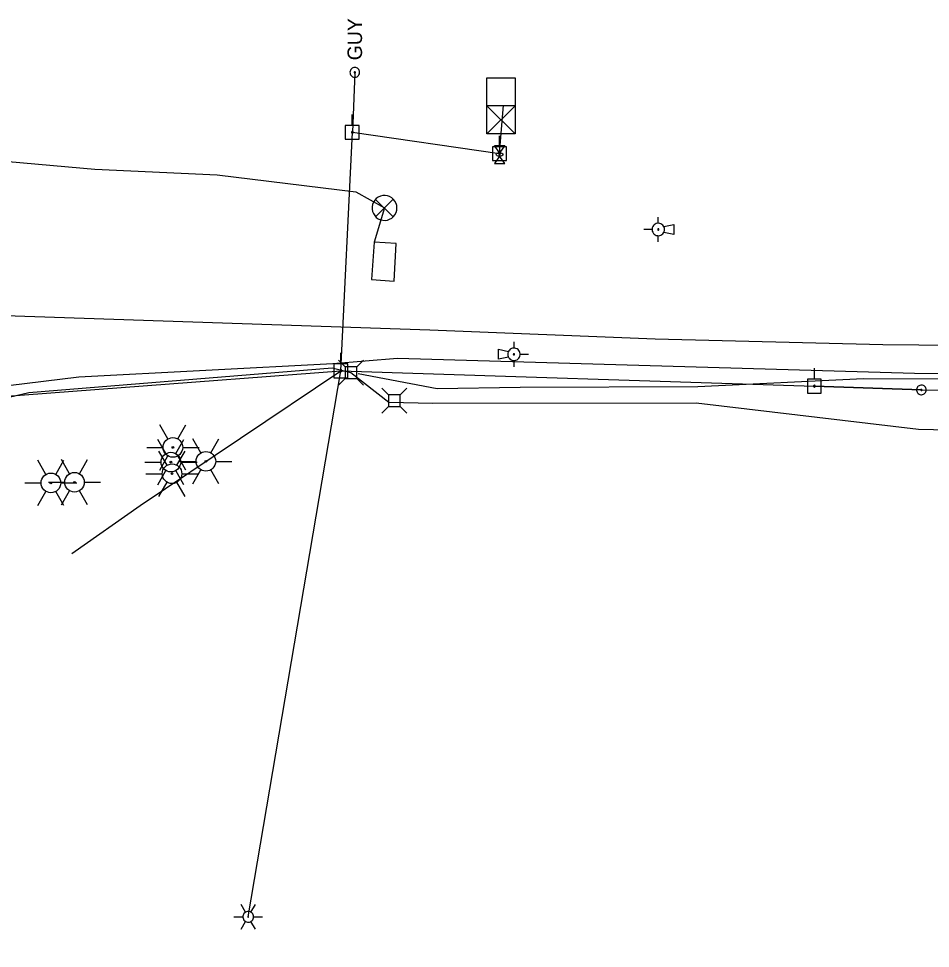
# Model space of a CAD drawing. Extents: x 596028 to 606371, y 330010 to 403088.
# Drawn here: x 603232.2 to 603473.7, y 365947.3 to 366193.6 of the extents above; entities that cross this region are included whole.
import ezdxf

# ---------------------------------------------------------------- set-up
doc = ezdxf.new("R2010")
doc.units = 0
for name, color, linetype in [('E_LTG', 7, 'Continuous'), ('E_RR_Utility', 7, 'Continuous'), ('E_SIG', 7, 'Continuous'), ('E_SIG_Conduit', 7, 'Continuous'), ('E_SIG_Loops', 7, 'Continuous'), ('E_UTL_AG', 7, 'Continuous'), ('E_UTL_E_Bold', 7, 'Continuous'), ('E_UTL_E_UG', 7, 'Continuous'), ('E_UTL_EGuyPole', 7, 'Continuous'), ('E_UTL_EGuyWire', 7, 'Continuous'), ('E_UTL_EPowerPole', 7, 'Continuous'), ('E_UTL_G_UG', 7, 'Continuous'), ('E_UTL_Overhead', 7, 'Continuous'), ('E_UTL_T', 7, 'Continuous'), ('E_UTL_T_UG', 7, 'Continuous')]:
    doc.layers.add(name, color=color, linetype=linetype)

# ---------------------------------------------------------------- blocks, each defined once
blk = doc.blocks.new('MTR')
at = {"layer": 'E_UTL_AG'}
for points in [[(-11.4, 19.8), (11.4, 19.8), (0, 3.8)], [(-11.4, -19.8), (11.4, -19.8), (0, -3.8)]]:
    blk.add_lwpolyline(points, close=True, dxfattribs=at)
blk.add_ellipse((0, 0), major_axis=(7.62, 0), ratio=0.5, dxfattribs=at)
blk = doc.blocks.new('_U262')
at = {"layer": 'E_UTL_E_Bold', "xscale": 0.005080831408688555, "yscale": 0.005080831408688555}
blk.add_blockref('MTR', (0, 0), dxfattribs=at)

msp = doc.modelspace()

# ---------------------------------------------------------------- linework, layer by layer
at = {"layer": 'E_LTG'}
for points in [[(603271.78, 366082.25), (603269.62, 366086)], [(603274.38, 366082.25), (603276.55, 366086)], [(603271.25, 366078.36), (603269.09, 366082.11)], [(603273.85, 366078.36), (603276.01, 366082.11)], [(603280.52, 366078.57), (603278.35, 366082.32)], [(603283.12, 366078.57), (603285.28, 366082.32)], [(603266.15, 366080), (603270.48, 366080)], [(603271.56, 366075.29), (603269.39, 366079.04)], [(603274.16, 366075.29), (603276.32, 366079.04)], [(603275.68, 366080), (603280.01, 366080)], [(603239.47, 366072.86), (603237.3, 366076.61)], [(603242.07, 366072.86), (603244.23, 366076.61)], [(603245.73, 366073.03), (603243.56, 366076.78)], [(603248.33, 366073.03), (603250.49, 366076.78)], [(603269.62, 366074), (603271.78, 366077.75)], [(603276.55, 366074), (603274.38, 366077.75)], [(603265.62, 366076.11), (603269.95, 366076.11)], [(603274.89, 366076.32), (603279.22, 366076.32)], [(603275.15, 366076.11), (603279.48, 366076.11)], [(603284.41, 366076.32), (603288.74, 366076.32)], [(603265.93, 366073.04), (603270.26, 366073.04)], [(603269.09, 366070.11), (603271.25, 366073.86)], [(603276.01, 366070.11), (603273.85, 366073.86)], [(603275.46, 366073.04), (603279.79, 366073.04)], [(603278.35, 366070.32), (603280.52, 366074.06)], [(603285.28, 366070.32), (603283.12, 366074.06)], [(603233.84, 366070.61), (603238.17, 366070.61)], [(603240.1, 366070.78), (603244.43, 366070.78)], [(603243.36, 366070.61), (603247.69, 366070.61)], [(603249.62, 366070.78), (603253.95, 366070.78)], [(603269.39, 366067.04), (603271.56, 366070.79)], [(603276.32, 366067.04), (603274.16, 366070.79)], [(603237.3, 366064.61), (603239.47, 366068.36)], [(603244.23, 366064.61), (603242.07, 366068.36)], [(603243.56, 366064.78), (603245.73, 366068.53)], [(603250.49, 366064.78), (603248.33, 366068.53)], [(603292.32, 365956.89), (603291.13, 365958.95)], [(603293.75, 365956.89), (603294.94, 365958.95)], [(603294.46, 365955.65), (603294.44, 365955.92), (603294.36, 365956.18), (603294.24, 365956.42), (603294.07, 365956.63), (603293.86, 365956.81), (603293.63, 365956.95), (603293.37, 365957.04), (603293.1, 365957.08), (603292.83, 365957.06), (603292.57, 365957), (603292.32, 365956.89), (603292.1, 365956.73), (603291.91, 365956.53), (603291.76, 365956.3), (603291.66, 365956.05), (603291.61, 365955.78), (603291.61, 365955.51), (603291.66, 365955.25), (603291.76, 365954.99), (603291.91, 365954.76), (603292.1, 365954.57), (603292.32, 365954.41), (603292.57, 365954.3), (603292.83, 365954.23), (603293.1, 365954.22), (603293.37, 365954.26), (603293.63, 365954.35), (603293.86, 365954.48), (603294.07, 365954.66), (603294.24, 365954.88), (603294.36, 365955.12), (603294.44, 365955.38), (603294.46, 365955.65)], [(603294.46, 365955.65), (603294.44, 365955.92), (603294.36, 365956.18), (603294.24, 365956.42), (603294.07, 365956.63), (603293.86, 365956.81), (603293.63, 365956.95), (603293.37, 365957.04), (603293.1, 365957.08), (603292.83, 365957.06), (603292.57, 365957), (603292.32, 365956.89), (603292.1, 365956.73), (603291.91, 365956.53), (603291.76, 365956.3), (603291.66, 365956.05), (603291.61, 365955.78), (603291.61, 365955.51), (603291.66, 365955.25), (603291.76, 365954.99), (603291.91, 365954.76), (603292.1, 365954.57), (603292.32, 365954.41), (603292.57, 365954.3), (603292.83, 365954.23), (603293.1, 365954.22), (603293.37, 365954.26), (603293.63, 365954.35), (603293.86, 365954.48), (603294.07, 365954.66), (603294.24, 365954.88), (603294.36, 365955.12), (603294.44, 365955.38), (603294.46, 365955.65)], [(603294.46, 365955.65), (603294.44, 365955.92), (603294.36, 365956.18), (603294.24, 365956.42), (603294.07, 365956.63), (603293.86, 365956.81), (603293.63, 365956.95), (603293.37, 365957.04), (603293.1, 365957.08), (603292.83, 365957.06), (603292.57, 365957), (603292.32, 365956.89), (603292.1, 365956.73), (603291.91, 365956.53), (603291.76, 365956.3), (603291.66, 365956.05), (603291.61, 365955.78), (603291.61, 365955.51), (603291.66, 365955.25), (603291.76, 365954.99), (603291.91, 365954.76), (603292.1, 365954.57), (603292.32, 365954.41), (603292.57, 365954.3), (603292.83, 365954.23), (603293.1, 365954.22), (603293.37, 365954.26), (603293.63, 365954.35), (603293.86, 365954.48), (603294.07, 365954.66), (603294.24, 365954.88), (603294.36, 365955.12), (603294.44, 365955.38), (603294.46, 365955.65)], [(603289.22, 365955.65), (603291.6, 365955.65)], [(603291.13, 365952.35), (603292.32, 365954.41)], [(603293.15, 365955.65), (603293.15, 365955.67), (603293.14, 365955.69), (603293.13, 365955.71), (603293.12, 365955.73), (603293.1, 365955.75), (603293.08, 365955.76), (603293.06, 365955.76), (603293.04, 365955.77), (603293.02, 365955.77), (603292.99, 365955.76), (603292.97, 365955.75), (603292.96, 365955.74), (603292.94, 365955.72), (603292.93, 365955.7), (603292.92, 365955.68), (603292.91, 365955.66), (603292.91, 365955.64), (603292.92, 365955.61), (603292.93, 365955.59), (603292.94, 365955.57), (603292.96, 365955.56), (603292.97, 365955.54), (603292.99, 365955.54), (603293.02, 365955.53), (603293.04, 365955.53), (603293.06, 365955.53), (603293.08, 365955.54), (603293.1, 365955.55), (603293.12, 365955.57), (603293.13, 365955.58), (603293.14, 365955.6), (603293.15, 365955.63), (603293.15, 365955.65)], [(603294.94, 365952.35), (603293.75, 365954.41)], [(603294.46, 365955.65), (603296.84, 365955.65)]]:
    msp.add_lwpolyline(points, dxfattribs=at)
for centre, radius in [((603273.08, 366080), 2.6), ((603273.08, 366080), 2.6), ((603273.08, 366080), 2.6), ((603273.08, 366080), 0.217), ((603272.55, 366076.11), 2.6), ((603272.55, 366076.11), 2.6), ((603272.55, 366076.11), 2.6), ((603281.82, 366076.32), 2.6), ((603281.82, 366076.32), 2.6), ((603281.82, 366076.32), 2.6), ((603272.86, 366073.04), 2.6), ((603272.86, 366073.04), 2.6), ((603272.86, 366073.04), 2.6), ((603272.55, 366076.11), 0.217), ((603281.82, 366076.32), 0.217), ((603240.77, 366070.61), 2.6), ((603240.77, 366070.61), 2.6), ((603240.77, 366070.61), 2.6), ((603247.03, 366070.78), 2.6), ((603247.03, 366070.78), 2.6), ((603247.03, 366070.78), 2.6), ((603272.86, 366073.04), 0.217), ((603240.77, 366070.61), 0.217), ((603247.03, 366070.78), 0.217)]:
    msp.add_circle(centre, radius, dxfattribs=at)
at = {"layer": 'E_RR_Utility'}
for points in [[(603356.27, 366163.09), (603356.27, 366177.94)], [(603356.27, 366177.94), (603363.7, 366177.94)], [(603363.7, 366177.94), (603363.7, 366163.09)], [(603363.7, 366170.51), (603356.27, 366170.51)], [(603356.27, 366170.51), (603363.7, 366163.09)], [(603356.27, 366163.09), (603363.7, 366170.51)], [(603359.98, 366170.51), (603359.98, 366170.51)], [(603363.7, 366163.09), (603356.27, 366163.09)], [(603401.65, 366139.4), (603401.65, 366141.05)], [(603403.3, 366137.75), (603403.27, 366138.06), (603403.18, 366138.37), (603403.04, 366138.64), (603402.85, 366138.89), (603402.61, 366139.1), (603402.34, 366139.25), (603402.04, 366139.36), (603401.73, 366139.4), (603401.42, 366139.39), (603401.11, 366139.31), (603400.83, 366139.18), (603400.57, 366139), (603400.35, 366138.77), (603400.18, 366138.51), (603400.07, 366138.22), (603400.01, 366137.91), (603400.01, 366137.6), (603400.07, 366137.29), (603400.18, 366137), (603400.35, 366136.73), (603400.57, 366136.51), (603400.83, 366136.32), (603401.11, 366136.19), (603401.42, 366136.12), (603401.73, 366136.1), (603402.04, 366136.15), (603402.34, 366136.25), (603402.61, 366136.41), (603402.85, 366136.61), (603403.04, 366136.86), (603403.18, 366137.14), (603403.27, 366137.44), (603403.3, 366137.75)], [(603403.11, 366138.51), (603405.78, 366139.07)], [(603405.78, 366139.07), (603405.78, 366136.43)], [(603400, 366137.75), (603397.82, 366137.75)], [(603401.82, 366137.75), (603401.81, 366137.78), (603401.8, 366137.81), (603401.79, 366137.84), (603401.77, 366137.87), (603401.75, 366137.89), (603401.72, 366137.9), (603401.69, 366137.91), (603401.66, 366137.92), (603401.63, 366137.92), (603401.6, 366137.91), (603401.57, 366137.89), (603401.54, 366137.88), (603401.52, 366137.85), (603401.5, 366137.83), (603401.49, 366137.8), (603401.49, 366137.77), (603401.49, 366137.74), (603401.49, 366137.71), (603401.5, 366137.68), (603401.52, 366137.65), (603401.54, 366137.63), (603401.57, 366137.61), (603401.6, 366137.6), (603401.63, 366137.59), (603401.66, 366137.59), (603401.69, 366137.59), (603401.72, 366137.6), (603401.75, 366137.62), (603401.77, 366137.64), (603401.79, 366137.66), (603401.8, 366137.69), (603401.81, 366137.72), (603401.82, 366137.75)], [(603401.65, 366134.45), (603401.65, 366136.1)], [(603405.78, 366136.43), (603403.11, 366136.99)], [(603361.77, 366104.69), (603361.8, 366104.37), (603361.88, 366104.07), (603362.03, 366103.79), (603362.22, 366103.55), (603362.46, 366103.34), (603362.73, 366103.19), (603363.03, 366103.08), (603363.34, 366103.04), (603363.65, 366103.05), (603363.96, 366103.13), (603364.24, 366103.26), (603364.5, 366103.44), (603364.71, 366103.67), (603364.88, 366103.93), (603365, 366104.22), (603365.06, 366104.53), (603365.06, 366104.84), (603365, 366105.15), (603364.88, 366105.44), (603364.71, 366105.71), (603364.5, 366105.93), (603364.24, 366106.11), (603363.96, 366106.25), (603363.65, 366106.32), (603363.34, 366106.33), (603363.03, 366106.29), (603362.73, 366106.19), (603362.46, 366106.03), (603362.22, 366105.82), (603362.03, 366105.58), (603361.88, 366105.3), (603361.8, 366105), (603361.77, 366104.69)], [(603363.42, 366107.99), (603363.42, 366106.34)], [(603359.29, 366103.37), (603359.29, 366106.01)], [(603359.29, 366106.01), (603361.95, 366105.45)], [(603361.95, 366103.92), (603359.29, 366103.37)], [(603363.25, 366104.69), (603363.25, 366104.65), (603363.26, 366104.62), (603363.28, 366104.6), (603363.3, 366104.57), (603363.32, 366104.55), (603363.35, 366104.54), (603363.38, 366104.53), (603363.41, 366104.52), (603363.44, 366104.52), (603363.47, 366104.53), (603363.5, 366104.54), (603363.52, 366104.56), (603363.55, 366104.58), (603363.56, 366104.61), (603363.57, 366104.64), (603363.58, 366104.67), (603363.58, 366104.7), (603363.57, 366104.73), (603363.56, 366104.76), (603363.55, 366104.79), (603363.52, 366104.81), (603363.5, 366104.83), (603363.47, 366104.84), (603363.44, 366104.85), (603363.41, 366104.85), (603363.38, 366104.85), (603363.35, 366104.84), (603363.32, 366104.82), (603363.3, 366104.8), (603363.28, 366104.78), (603363.26, 366104.75), (603363.25, 366104.72), (603363.25, 366104.69)], [(603365.07, 366104.69), (603367.24, 366104.69)], [(603363.42, 366103.04), (603363.42, 366101.39)]]:
    msp.add_lwpolyline(points, dxfattribs=at)
at = {"layer": 'E_SIG'}
for points in [[(603332.42, 366143.46), (603332.36, 366144.08), (603332.19, 366144.68), (603331.9, 366145.24), (603331.51, 366145.74), (603331.04, 366146.15), (603330.49, 366146.46), (603329.9, 366146.66), (603329.28, 366146.75), (603328.65, 366146.72), (603328.04, 366146.58), (603327.47, 366146.32), (603326.96, 366145.95), (603326.53, 366145.5), (603326.19, 366144.97), (603325.96, 366144.39), (603325.84, 366143.77), (603325.84, 366143.14), (603325.96, 366142.53), (603326.19, 366141.95), (603326.53, 366141.42), (603326.96, 366140.96), (603327.47, 366140.6), (603328.04, 366140.34), (603328.65, 366140.19), (603329.28, 366140.16), (603329.9, 366140.25), (603330.49, 366140.46), (603331.04, 366140.77), (603331.51, 366141.18), (603331.9, 366141.67), (603332.19, 366142.23), (603332.36, 366142.83), (603332.42, 366143.46)], [(603331.39, 366145.79), (603326.78, 366141.14)], [(603326.78, 366145.74), (603331.43, 366141.09)]]:
    msp.add_lwpolyline(points, dxfattribs=at)
at = {"layer": 'E_SIG_Conduit'}
msp.add_lwpolyline([(603109.8, 366162.69), (603137.66, 366161.72), (603197.68, 366158.59), (603252.39, 366153.76), (603284.85, 366152.26), (603321.54, 366147.74), (603329.12, 366143.46)], dxfattribs=at)
at = {"layer": 'E_SIG_Loops'}
msp.add_lwpolyline([(603329.12, 366143.46), (603326.43, 366134.39)], dxfattribs=at)
msp.add_lwpolyline([(603326.43, 366134.39), (603325.69, 366124.52), (603331.71, 366124.1), (603332.22, 366134.05)], close=True, dxfattribs=at)
at = {"layer": 'E_UTL_E_UG'}
msp.add_line((603359.6, 366157.85), (603360.68, 366170.7), dxfattribs=at)
at = {"layer": 'E_UTL_EGuyPole'}
for p, q in [((603321.27, 366179.38), (603320.62, 366163.5)), ((603471.34, 366095.25), (603443.01, 366096.25))]:
    msp.add_line(p, q, dxfattribs=at)
for points in [[(603472.63, 366095.25), (603472.6, 366095.49), (603472.53, 366095.72), (603472.42, 366095.94), (603472.27, 366096.13), (603472.09, 366096.29), (603471.88, 366096.42), (603471.65, 366096.49), (603471.4, 366096.53), (603471.16, 366096.52), (603470.92, 366096.46), (603470.7, 366096.36), (603470.5, 366096.22), (603470.33, 366096.04), (603470.2, 366095.84), (603470.11, 366095.61), (603470.07, 366095.37), (603470.07, 366095.13), (603470.11, 366094.89), (603470.2, 366094.66), (603470.33, 366094.45), (603470.5, 366094.28), (603470.7, 366094.14), (603470.92, 366094.04), (603471.16, 366093.98), (603471.4, 366093.97), (603471.65, 366094), (603471.88, 366094.08), (603472.09, 366094.2), (603472.27, 366094.36), (603472.42, 366094.55), (603472.53, 366094.77), (603472.6, 366095), (603472.63, 366095.25)], [(603471.5, 366095.25), (603471.5, 366095.28), (603471.49, 366095.31), (603471.48, 366095.33), (603471.46, 366095.36), (603471.44, 366095.38), (603471.41, 366095.39), (603471.38, 366095.4), (603471.35, 366095.41), (603471.32, 366095.41), (603471.29, 366095.4), (603471.26, 366095.39), (603471.24, 366095.37), (603471.22, 366095.35), (603471.2, 366095.32), (603471.19, 366095.29), (603471.18, 366095.26), (603471.18, 366095.23), (603471.19, 366095.2), (603471.2, 366095.17), (603471.22, 366095.15), (603471.24, 366095.13), (603471.26, 366095.11), (603471.29, 366095.1), (603471.32, 366095.09), (603471.35, 366095.09), (603471.38, 366095.09), (603471.41, 366095.1), (603471.44, 366095.12), (603471.46, 366095.14), (603471.48, 366095.16), (603471.49, 366095.19), (603471.5, 366095.22), (603471.5, 366095.25)]]:
    msp.add_lwpolyline(points, dxfattribs=at)
at = {"layer": 'E_UTL_EGuyWire'}
for points in [[(603321.27, 366180.66), (603321.03, 366180.64), (603320.79, 366180.57), (603320.58, 366180.46), (603320.38, 366180.3), (603320.22, 366180.12), (603320.1, 366179.91), (603320.02, 366179.68), (603319.99, 366179.44), (603320, 366179.19), (603320.06, 366178.96), (603320.16, 366178.73), (603320.3, 366178.54), (603320.48, 366178.37), (603320.68, 366178.24), (603320.91, 366178.14), (603321.15, 366178.1), (603321.39, 366178.1), (603321.63, 366178.14), (603321.86, 366178.24), (603322.06, 366178.37), (603322.24, 366178.54), (603322.38, 366178.73), (603322.48, 366178.96), (603322.54, 366179.19), (603322.55, 366179.44), (603322.52, 366179.68), (603322.44, 366179.91), (603322.31, 366180.12), (603322.15, 366180.3), (603321.96, 366180.46), (603321.75, 366180.57), (603321.51, 366180.64), (603321.27, 366180.66)], [(603321.27, 366179.54), (603321.24, 366179.53), (603321.21, 366179.52), (603321.18, 366179.51), (603321.16, 366179.49), (603321.14, 366179.47), (603321.12, 366179.44), (603321.11, 366179.41), (603321.11, 366179.38), (603321.11, 366179.35), (603321.12, 366179.32), (603321.13, 366179.3), (603321.15, 366179.27), (603321.17, 366179.25), (603321.2, 366179.23), (603321.22, 366179.22), (603321.25, 366179.22), (603321.28, 366179.22), (603321.31, 366179.22), (603321.34, 366179.23), (603321.37, 366179.25), (603321.39, 366179.27), (603321.41, 366179.3), (603321.42, 366179.32), (603321.43, 366179.35), (603321.43, 366179.38), (603321.42, 366179.41), (603321.41, 366179.44), (603321.4, 366179.47), (603321.38, 366179.49), (603321.36, 366179.51), (603321.33, 366179.52), (603321.3, 366179.53), (603321.27, 366179.54)]]:
    msp.add_lwpolyline(points, dxfattribs=at)
at = {"layer": 'E_UTL_EPowerPole'}
for points in [[(603320.59, 366165.34), (603320.59, 366168.25)], [(603322.44, 366165.34), (603318.75, 366165.34)], [(603318.75, 366165.34), (603318.75, 366161.65)], [(603322.44, 366161.65), (603322.44, 366165.34)], [(603320.86, 366163.5), (603320.86, 366163.54), (603320.84, 366163.59), (603320.82, 366163.63), (603320.8, 366163.66), (603320.76, 366163.69), (603320.72, 366163.71), (603320.68, 366163.73), (603320.63, 366163.74), (603320.59, 366163.73), (603320.55, 366163.72), (603320.5, 366163.7), (603320.47, 366163.68), (603320.44, 366163.64), (603320.41, 366163.61), (603320.39, 366163.56), (603320.39, 366163.52), (603320.39, 366163.47), (603320.39, 366163.43), (603320.41, 366163.39), (603320.44, 366163.35), (603320.47, 366163.32), (603320.5, 366163.29), (603320.55, 366163.27), (603320.59, 366163.26), (603320.63, 366163.26), (603320.68, 366163.27), (603320.72, 366163.28), (603320.76, 366163.3), (603320.8, 366163.33), (603320.82, 366163.37), (603320.84, 366163.41), (603320.86, 366163.45), (603320.86, 366163.5)], [(603318.75, 366161.65), (603322.44, 366161.65)], [(603359.57, 366159.69), (603359.57, 366162.6)], [(603361.42, 366159.69), (603357.73, 366159.69)], [(603357.73, 366159.69), (603357.73, 366156)], [(603359.84, 366157.85), (603359.84, 366157.89), (603359.83, 366157.93), (603359.8, 366157.97), (603359.78, 366158.01), (603359.74, 366158.04), (603359.7, 366158.06), (603359.66, 366158.08), (603359.62, 366158.08), (603359.57, 366158.08), (603359.53, 366158.07), (603359.48, 366158.05), (603359.45, 366158.03), (603359.42, 366157.99), (603359.39, 366157.95), (603359.38, 366157.91), (603359.37, 366157.87), (603359.37, 366157.82), (603359.38, 366157.78), (603359.39, 366157.74), (603359.42, 366157.7), (603359.45, 366157.66), (603359.48, 366157.64), (603359.53, 366157.62), (603359.57, 366157.61), (603359.62, 366157.61), (603359.66, 366157.61), (603359.7, 366157.63), (603359.74, 366157.65), (603359.78, 366157.68), (603359.8, 366157.72), (603359.83, 366157.76), (603359.84, 366157.8), (603359.84, 366157.85)], [(603361.42, 366156), (603361.42, 366159.69)], [(603357.73, 366156), (603361.42, 366156)], [(603317.57, 366102.18), (603317.57, 366105.09)], [(603319.41, 366102.18), (603315.72, 366102.18)], [(603315.72, 366102.18), (603315.72, 366098.49)], [(603319.41, 366098.49), (603319.41, 366102.18)], [(603317.84, 366100.34), (603317.83, 366100.38), (603317.82, 366100.42), (603317.8, 366100.46), (603317.77, 366100.5), (603317.74, 366100.53), (603317.7, 366100.55), (603317.66, 366100.57), (603317.61, 366100.57), (603317.57, 366100.57), (603317.52, 366100.56), (603317.48, 366100.54), (603317.44, 366100.52), (603317.41, 366100.48), (603317.39, 366100.45), (603317.37, 366100.4), (603317.36, 366100.36), (603317.36, 366100.31), (603317.37, 366100.27), (603317.39, 366100.23), (603317.41, 366100.19), (603317.44, 366100.16), (603317.48, 366100.13), (603317.52, 366100.11), (603317.57, 366100.1), (603317.61, 366100.1), (603317.66, 366100.1), (603317.7, 366100.12), (603317.74, 366100.14), (603317.77, 366100.17), (603317.8, 366100.21), (603317.82, 366100.25), (603317.83, 366100.29), (603317.84, 366100.34)], [(603442.98, 366098.09), (603442.98, 366101)], [(603315.72, 366098.49), (603319.41, 366098.49)], [(603444.82, 366098.09), (603441.13, 366098.09)], [(603441.13, 366098.09), (603441.13, 366094.4)], [(603443.25, 366096.25), (603443.24, 366096.29), (603443.23, 366096.34), (603443.21, 366096.38), (603443.18, 366096.41), (603443.15, 366096.44), (603443.11, 366096.46), (603443.06, 366096.48), (603443.02, 366096.49), (603442.97, 366096.48), (603442.93, 366096.47), (603442.89, 366096.45), (603442.85, 366096.43), (603442.82, 366096.4), (603442.8, 366096.36), (603442.78, 366096.31), (603442.77, 366096.27), (603442.77, 366096.22), (603442.78, 366096.18), (603442.8, 366096.14), (603442.82, 366096.1), (603442.85, 366096.07), (603442.89, 366096.04), (603442.93, 366096.02), (603442.97, 366096.01), (603443.02, 366096.01), (603443.06, 366096.02), (603443.11, 366096.03), (603443.15, 366096.05), (603443.18, 366096.08), (603443.21, 366096.12), (603443.23, 366096.16), (603443.24, 366096.2), (603443.25, 366096.25)], [(603444.82, 366094.4), (603444.82, 366098.09)], [(603441.13, 366094.4), (603444.82, 366094.4)]]:
    msp.add_lwpolyline(points, dxfattribs=at)
at = {"layer": 'E_UTL_G_UG'}
msp.add_lwpolyline([(602064.65, 366129.33), (602159.75, 366129.18), (602186.46, 366129.51), (602351.38, 366125.7), (602670.13, 366121.01), (602772.38, 366123.19), (602906.89, 366119.45), (603193.33, 366116.32), (603228.66, 366114.99), (603341.11, 366111.13), (603400.82, 366108.8), (603461.16, 366107.3), (603499.17, 366106.9), (603544.47, 366106.13), (603614.76, 366105.01), (603698.76, 366104.03), (603783.07, 366102.8), (603815.22, 366102.1), (603848.85, 366101.72), (603872.94, 366101.46), (603913.18, 366100.92), (604019.09, 366099.63), (604048.66, 366099.45), (604073.49, 366098.99)], dxfattribs=at)
at = {"layer": 'E_UTL_Overhead'}
msp.add_line((603293.03, 365955.65), (603317.6, 366100.34), dxfattribs=at)
for points in [[(603317.6, 366100.34), (603320.62, 366163.5), (603359.6, 366157.85)], [(601249.7, 366078.68), (601344.65, 366080.23), (601543.43, 366080.93), (601669.7, 366081.28), (601780.71, 366081.68), (601890.31, 366081.76), (601961.16, 366077.77), (602036.2, 366067.33), (602181.58, 366085.08), (602296.72, 366081.44), (602344.56, 366079.52), (602371.94, 366078.93), (602585.07, 366035.91), (602953.71, 366030.37), (603201.09, 366091.48), (603317.6, 366100.34), (603443.01, 366096.25), (603471.34, 366095.25), (603557.26, 366094.43), (603700.38, 366092.15), (603857.89, 366090.59), (604035.11, 366088.93), (604164.86, 366086.71)], [(603246.34, 366051.88), (603264.39, 366064.65), (603317.6, 366100.34)]]:
    msp.add_lwpolyline(points, dxfattribs=at)
at = {"layer": 'E_UTL_T'}
for points in [[(603318.72, 366101.37), (603316.96, 366103.12)], [(603321.81, 366101.37), (603318.72, 366101.37)], [(603318.72, 366101.37), (603318.72, 366098.27)], [(603321.81, 366101.37), (603323.56, 366103.12)], [(603321.81, 366098.27), (603321.81, 366101.37)], [(603318.72, 366098.27), (603316.96, 366096.52)], [(603318.72, 366098.27), (603321.81, 366098.27)], [(603321.81, 366098.27), (603323.56, 366096.52)], [(603330.2, 366093.96), (603328.45, 366095.71)], [(603333.3, 366093.96), (603330.2, 366093.96)], [(603330.2, 366093.96), (603330.2, 366090.86)], [(603333.3, 366093.96), (603335.05, 366095.71)], [(603333.3, 366090.86), (603333.3, 366093.96)], [(603330.2, 366090.86), (603328.45, 366089.11)], [(603330.2, 366090.86), (603333.3, 366090.86)], [(603333.3, 366090.86), (603335.05, 366089.11)]]:
    msp.add_lwpolyline(points, dxfattribs=at)
at = {"layer": 'E_UTL_T_UG'}
for points in [[(603035.54, 366069.6), (603104.02, 366068.3), (603158.38, 366070.37), (603158.94, 366077.48), (603161.43, 366085.4), (603196.99, 366092.43), (603248.22, 366098.7), (603315.46, 366102.24), (603332.55, 366103.7), (603469.48, 366099.65), (603551.96, 366099.04), (603556.8, 366098.3), (603585.12, 366098.97), (603710.89, 366095.7), (603821.57, 366084.39), (603872.36, 366088.29), (603927.9, 366091.4), (604026.37, 366093.32), (604032.87, 366087.92), (604063.87, 366094.02), (604103.43, 366093.22)], [(603234.91, 366094.52), (603315.3, 366101.06), (603320.26, 366099.82), (603330.26, 366091.98), (603341.92, 366091.74), (603411.67, 366091.86), (603470.53, 366084.88), (603549.43, 366083.11), (603550.74, 366085.85), (603573.01, 366081.77), (603703.68, 366074.48), (603858.37, 366067.2), (603916.28, 366066.98), (604024.61, 366069.25), (604064.94, 366069.21)], [(603322.16, 366099.6), (603343.07, 366095.61), (603365.08, 366095.94), (603412.13, 366096.14), (603455.97, 366098.3), (603496.47, 366098.08), (603534.79, 366095.3), (603554.43, 366095.99), (603556.75, 366094.96), (603556.75, 366094.64)], [(603041.98, 365704.01), (603061.18, 365813.48), (603072.97, 365876.47), (603089.07, 365930.3), (603151.07, 366050.7), (603158.38, 366069.34), (603171.24, 366078.96), (603204.62, 366087.45), (603234.91, 366094.52)]]:
    msp.add_lwpolyline(points, dxfattribs=at)

# ---------------------------------------------------------------- block references
at = {"layer": 'E_UTL_E_Bold', "xscale": 23.622000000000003, "yscale": 23.622000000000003}
msp.add_blockref('_U262', (603359.6, 366157.61), dxfattribs=at)

# ---------------------------------------------------------------- texts
at = {"layer": 'E_UTL_EGuyWire'}
msp.add_text('GUY', height=3.85, rotation=90, dxfattribs=at).set_placement((603323.19, 366182.58))

doc.saveas('drawing.dxf')
